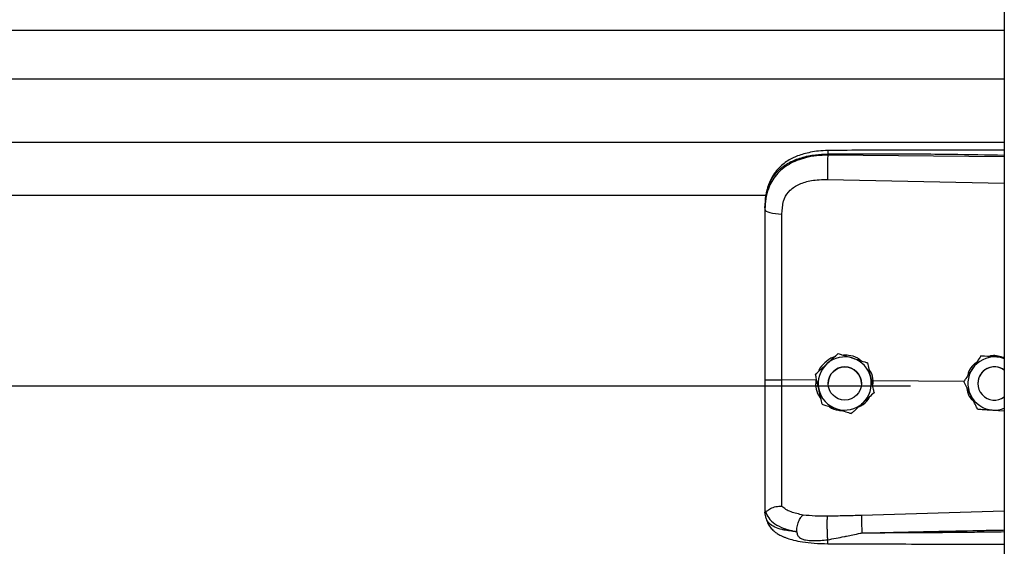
# Model space of a CAD drawing. Header units: inches. Extents: x 170 to 284, y 215 to 248.
# Tile 735 of 1056: x 230.879 to 231.196, y 220.734 to 220.904. Entities that reach past the tile are written whole.
import ezdxf

# ---------------------------------------------------------------- set-up
doc = ezdxf.new("R2010")
doc.units = ezdxf.units.IN
doc.header["$LTSCALE"] = 0.25
doc.header["$MEASUREMENT"] = 0
doc.layers.add('RH TOP OF HOOD', color=7, linetype='Continuous')

msp = doc.modelspace()

# ---------------------------------------------------------------- linework, layer by layer
at = {"layer": 'RH TOP OF HOOD'}
for p, q in [((231.1959333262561, 224.3332527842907), (231.195933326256, 220.1328032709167)), ((227.163613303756, 220.9003369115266), (231.195933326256, 220.9003369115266)), ((227.163613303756, 220.8846528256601), (231.195933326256, 220.8846528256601)), ((227.163613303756, 220.8642648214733), (231.195933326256, 220.8642648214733)), ((231.1390860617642, 220.8600531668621), (231.1390860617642, 220.8604645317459)), ((231.195933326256, 220.8595164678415), (231.1390860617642, 220.8600531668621)), ((231.1389900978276, 220.8522643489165), (231.195933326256, 220.8510547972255)), ((227.2401614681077, 220.8471891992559), (231.119382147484, 220.8471891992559)), ((231.118890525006, 220.8431299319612), (231.118890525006, 220.84264161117)), ((231.142461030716, 220.7961980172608), (231.142461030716, 220.7961963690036)), ((231.1884045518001, 220.7954015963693), (231.1884045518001, 220.7954032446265)), ((231.1894534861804, 220.7953353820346), (231.1884045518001, 220.7954032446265)), ((231.1518791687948, 220.7931973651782), (231.1518791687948, 220.793195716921)), ((231.1352617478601, 220.7876067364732), (231.1243481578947, 220.7877112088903)), ((231.1351533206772, 220.7895419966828), (231.1351533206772, 220.7895403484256)), ((231.1352617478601, 220.7876067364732), (231.1352639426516, 220.7876065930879)), ((231.1536994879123, 220.7874301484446), (231.1531514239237, 220.7873761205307)), ((231.1536023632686, 220.785312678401), (231.1536994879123, 220.7874301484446)), ((231.1536994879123, 220.7874301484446), (231.153701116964, 220.7874302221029)), ((231.1829331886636, 220.7871503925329), (231.153701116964, 220.7874302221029)), ((231.1829192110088, 220.7871786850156), (231.1829192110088, 220.7871803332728)), ((227.193781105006, 220.7857967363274), (231.165765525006, 220.7857967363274)), ((231.1392212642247, 220.7865394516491), (231.1392212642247, 220.7865386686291)), ((231.1499216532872, 220.7865386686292), (231.1499216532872, 220.7865394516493)), ((231.1874329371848, 220.7865394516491), (231.1874329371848, 220.7865386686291)), ((231.1539895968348, 220.7835406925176), (231.1539895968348, 220.7835390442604)), ((231.1922297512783, 220.7779970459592), (231.195933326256, 220.7777572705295)), ((231.118890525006, 220.7455885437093), (231.118890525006, 220.7450597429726)), ((231.1192302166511, 220.7430745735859), (231.118890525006, 220.7450597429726)), ((231.195933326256, 220.7453830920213), (231.1499976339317, 220.7440512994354))]:
    msp.add_line(p, q, dxfattribs=at)
at = {"layer": 'RH TOP OF HOOD', "flags": 128}
msp.add_lwpolyline([(231.118890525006, 220.84264161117), (231.1189944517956, 220.8423458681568), (231.1193024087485, 220.8420610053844), (231.119803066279, 220.8417975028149), (231.1204780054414, 220.8415650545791), (231.121302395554, 220.8413722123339), (231.1222459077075, 220.8412260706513), (231.1232738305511, 220.8411320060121), (231.124348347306, 220.8410934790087)], dxfattribs=at)
at = {"layer": 'RH TOP OF HOOD'}
msp.add_circle((231.1445714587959, 220.7865386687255), 0.005350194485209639, dxfattribs=at)
for centre, radius, start, end in [((231.1445714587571, 220.7865394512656), 0.008560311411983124, 72.32793711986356, 132.3279357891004), ((231.1445714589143, 220.7865394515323), 0.008560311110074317, 12.32793744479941, 72.3279375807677), ((231.192783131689, 220.7865394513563), 0.008560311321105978, 86.29353550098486, 146.2935346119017), ((231.1927831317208, 220.7865394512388), 0.008560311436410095, 68.40767565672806, 86.29353576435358), ((231.1445714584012, 220.7865394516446), 0.008560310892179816, 132.3279357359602, 192.3279369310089), ((231.144571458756, 220.7865394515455), 0.005350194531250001, 1.112057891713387e-06, 179.9999988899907), ((231.192783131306, 220.7865394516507), 0.008560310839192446, 146.2935348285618, 206.2935362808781), ((231.1927831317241, 220.7865394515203), 0.005350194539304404, 53.92810144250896, 179.9999986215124), ((231.1927831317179, 220.7865386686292), 0.005350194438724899, 53.92810057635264, 306.0718994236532), ((231.1445714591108, 220.7865394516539), 0.008560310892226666, 312.3279357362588, 12.32793693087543), ((231.1445714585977, 220.7865394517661), 0.00856031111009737, 192.3279374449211, 252.3279375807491), ((231.1927831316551, 220.7865394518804), 0.00856031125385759, 206.2935366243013, 266.29353606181), ((231.1445714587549, 220.7865394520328), 0.008560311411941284, 252.3279371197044, 312.3279357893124), ((231.1927831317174, 220.786539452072), 0.00856031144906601, 266.2935357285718, 291.5923243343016)]:
    msp.add_arc(centre, radius, start, end, dxfattribs=at)
for points, knots in [([(231.118890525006, 220.8431299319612), (231.118953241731, 220.8444863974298), (231.1190716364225, 220.8470470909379), (231.1200411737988, 220.8505380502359), (231.1213304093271, 220.852949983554), (231.1226942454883, 220.8546527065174), (231.1237772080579, 220.8556960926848), (231.1248361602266, 220.8565245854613), (231.1258256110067, 220.8571845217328), (231.1270599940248, 220.8578795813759), (231.1286540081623, 220.8586052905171), (231.1313177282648, 220.8595133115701), (231.1348528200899, 220.8602732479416), (231.1377593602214, 220.8604045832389), (231.1390860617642, 220.8604645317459)], [0, 0, 0, 0, 0.1307156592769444, 0.2467609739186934, 0.3577928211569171, 0.4170971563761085, 0.479148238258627, 0.5177152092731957, 0.5590896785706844, 0.6032945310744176, 0.6633484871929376, 0.7353692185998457, 0.8792082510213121, 1, 1, 1, 1]), ([(231.1390860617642, 220.8600531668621), (231.1378701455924, 220.8600198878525), (231.135438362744, 220.8599533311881), (231.1320975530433, 220.8593315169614), (231.1291397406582, 220.8583892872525), (231.1265971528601, 220.85717161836), (231.1243656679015, 220.8556261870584), (231.1224940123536, 220.8537850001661), (231.121013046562, 220.8516546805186), (231.1198374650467, 220.8490855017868), (231.1190446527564, 220.846033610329), (231.1189419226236, 220.8437727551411), (231.118890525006, 220.84264161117)], [0, 0, 0, 0, 0.1111703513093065, 0.2223361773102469, 0.3162781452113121, 0.4102081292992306, 0.5024030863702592, 0.5945790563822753, 0.6845432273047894, 0.7745043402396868, 0.8871807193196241, 0.9999999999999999, 0.9999999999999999, 0.9999999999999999, 0.9999999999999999]), ([(231.1391046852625, 220.861556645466), (231.1381060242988, 220.8615181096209), (231.1362142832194, 220.8614451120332), (231.1329052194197, 220.8609167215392), (231.1296777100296, 220.8600227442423), (231.126930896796, 220.8587184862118), (231.1249450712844, 220.8573958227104), (231.123303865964, 220.8559503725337), (231.1219887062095, 220.8543621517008), (231.1209135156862, 220.8526094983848), (231.1200562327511, 220.850699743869), (231.1193113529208, 220.848181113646), (231.1190959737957, 220.8462434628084), (231.1189769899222, 220.8451730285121)], [0, 0, 0, 0, 0.09774743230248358, 0.1851607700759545, 0.3306121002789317, 0.4364670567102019, 0.5083182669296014, 0.5850061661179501, 0.6719760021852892, 0.7307948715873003, 0.8036787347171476, 0.8915444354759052, 0.9999999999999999, 0.9999999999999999, 0.9999999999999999, 0.9999999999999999]), ([(231.1390860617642, 220.8600531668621), (231.1390643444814, 220.8594773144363), (231.1390192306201, 220.8582810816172), (231.1389782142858, 220.8560560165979), (231.1389649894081, 220.8538786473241), (231.1389819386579, 220.852788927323), (231.1389900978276, 220.8522643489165)], [0, 0, 0, 0, 0.2406941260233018, 0.4999999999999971, 0.7593058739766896, 1, 1, 1, 1]), ([(231.139104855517, 220.861540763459), (231.1391036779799, 220.8615447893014), (231.139099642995, 220.8615585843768), (231.1390944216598, 220.8614436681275), (231.1390878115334, 220.8611508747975), (231.1390867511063, 220.8607349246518), (231.1390860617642, 220.8604645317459)], [0, 0, 0, 0, 0.09787641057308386, 0.3353863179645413, 0.5679606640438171, 1, 1, 1, 1]), ([(231.1390860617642, 220.8604645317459), (231.1453919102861, 220.8605038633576), (231.1586309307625, 220.8605864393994), (231.1775805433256, 220.8604052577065), (231.1902210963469, 220.8601842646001), (231.195933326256, 220.8600843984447)], [0, 0, 0, 0, 0.3326703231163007, 0.6984356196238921, 0.9999999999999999, 0.9999999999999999, 0.9999999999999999, 0.9999999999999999]), ([(231.195933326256, 220.8616395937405), (231.1930341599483, 220.8616543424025), (231.1824062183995, 220.8617084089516), (231.1634627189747, 220.8617450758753), (231.1474194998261, 220.8616209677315), (231.1391046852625, 220.861556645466)], [0, 0, 0, 0, 0.1530455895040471, 0.5610439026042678, 1, 1, 1, 1]), ([(231.1247739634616, 220.8450267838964), (231.1247739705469, 220.845026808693), (231.1248765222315, 220.8453857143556), (231.1253717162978, 220.8467919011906), (231.1269077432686, 220.8489945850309), (231.1299747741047, 220.8508978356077), (231.1340909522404, 220.8521095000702), (231.1372437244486, 220.85220915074), (231.1389900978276, 220.8522643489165)], [0, 0, 0, 0, 4.497367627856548e-06, 0.06509473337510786, 0.261670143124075, 0.475310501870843, 0.7093656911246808, 1, 1, 1, 1]), ([(231.124348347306, 220.8410934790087), (231.1244183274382, 220.8424181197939), (231.1244883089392, 220.843742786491), (231.1247739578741, 220.8450267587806), (231.1247739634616, 220.8450267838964)], [0, 0, 0, 0, 0.9999804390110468, 0.9999999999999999, 0.9999999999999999, 0.9999999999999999, 0.9999999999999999]), ([(231.118890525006, 220.84264161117), (231.118890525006, 220.8390114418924), (231.118890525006, 220.8317405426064), (231.118890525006, 220.8206597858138), (231.118890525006, 220.8094771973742), (231.118890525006, 220.7985085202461), (231.118890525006, 220.7912606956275), (231.118890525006, 220.7877808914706)], [0, 0, 0, 0, 0.2027568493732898, 0.4061035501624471, 0.6088604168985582, 0.8122072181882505, 1, 1, 1, 1]), ([(231.1243481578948, 220.7877112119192), (231.1243481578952, 220.7877112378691), (231.1243482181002, 220.7910975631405), (231.1243483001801, 220.7981442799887), (231.12434834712, 220.808817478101), (231.1243483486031, 220.8196935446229), (231.1243483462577, 220.8304808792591), (231.1243483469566, 220.8375559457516), (231.124348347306, 220.8410934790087)], [0, 0, 0, 0, 1.439079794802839e-06, 0.1877923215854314, 0.3908439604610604, 0.59389561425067, 0.7969478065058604, 1, 1, 1, 1]), ([(231.1411817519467, 220.7950329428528), (231.1410465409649, 220.7950028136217), (231.1398947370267, 220.7947461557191), (231.1381374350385, 220.7932873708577), (231.136518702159, 220.7916777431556), (231.1361908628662, 220.7905694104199), (231.1361575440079, 220.7904567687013)], [0, 0, 0, 0, 0.05931474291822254, 0.5052766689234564, 0.949720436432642, 0.9999999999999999, 0.9999999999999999, 0.9999999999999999, 0.9999999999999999]), ([(231.1388071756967, 220.7928702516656), (231.1397477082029, 220.7937268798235), (231.1410021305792, 220.7948693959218), (231.1421690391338, 220.7959321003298), (231.142461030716, 220.7961980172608)], [0, 0, 0, 0, 0.7497733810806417, 0.9999999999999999, 0.9999999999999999, 0.9999999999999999, 0.9999999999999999]), ([(231.1388071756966, 220.7928681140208), (231.1397477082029, 220.7937248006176), (231.1410021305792, 220.7948673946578), (231.1421690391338, 220.7959303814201), (231.142461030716, 220.7961963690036)], [0, 0, 0, 0, 0.7497733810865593, 1, 1, 1, 1]), ([(231.142461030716, 220.7961980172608), (231.1428587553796, 220.7960713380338), (231.1443635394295, 220.7955920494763), (231.1459805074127, 220.7950769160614), (231.1471700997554, 220.7946979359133)], [0, 0, 0, 0, 0.2643068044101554, 0.9999999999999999, 0.9999999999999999, 0.9999999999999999, 0.9999999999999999]), ([(231.142461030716, 220.7961963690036), (231.1428587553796, 220.7960696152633), (231.1443635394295, 220.7955900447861), (231.1459805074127, 220.7950748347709), (231.1471700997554, 220.7946957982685)], [0, 0, 0, 0, 0.2643068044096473, 1, 1, 1, 1]), ([(231.1498315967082, 220.7938498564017), (231.1494748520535, 220.7941399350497), (231.1483112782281, 220.7950860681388), (231.1462597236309, 220.795653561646), (231.1446901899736, 220.7956573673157), (231.1441542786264, 220.7956586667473)], [0, 0, 0, 0, 0.225516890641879, 0.7355556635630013, 1, 1, 1, 1]), ([(231.1471700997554, 220.7946979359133), (231.1473564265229, 220.7946385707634), (231.1488137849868, 220.79417424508), (231.1504118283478, 220.7936650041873), (231.1517362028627, 220.7932429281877), (231.1518791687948, 220.7931973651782)], [0, 0, 0, 0, 0.1156468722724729, 0.9045342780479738, 1, 1, 1, 1]), ([(231.1471700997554, 220.7946957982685), (231.1473564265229, 220.7946364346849), (231.1488137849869, 220.7941721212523), (231.1504118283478, 220.7936630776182), (231.1517362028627, 220.793241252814), (231.1518791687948, 220.793195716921)], [0, 0, 0, 0, 0.1156468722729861, 0.9045342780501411, 0.9999999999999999, 0.9999999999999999, 0.9999999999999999, 0.9999999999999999]), ([(231.1884045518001, 220.7954032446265), (231.1880247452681, 220.7948339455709), (231.1872561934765, 220.7936819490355), (231.1863200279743, 220.7922786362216), (231.1857840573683, 220.7914751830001), (231.1856618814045, 220.7912920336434)], [0, 0, 0, 0, 0.4299704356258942, 0.8700602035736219, 0.9999999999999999, 0.9999999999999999, 0.9999999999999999, 0.9999999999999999]), ([(231.1884045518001, 220.7954015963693), (231.1880247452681, 220.7948321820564), (231.1872561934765, 220.7936799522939), (231.1863200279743, 220.7922765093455), (231.1857840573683, 220.7914730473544), (231.1856618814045, 220.7912898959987)], [0, 0, 0, 0, 0.4299704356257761, 0.8700602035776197, 1, 1, 1, 1]), ([(231.1933365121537, 220.7950818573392), (231.192066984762, 220.7951641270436), (231.1903737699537, 220.7952738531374), (231.1887986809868, 220.7953760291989), (231.1884045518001, 220.7954015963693)], [0, 0, 0, 0, 0.7497733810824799, 0.9999999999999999, 0.9999999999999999, 0.9999999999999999, 0.9999999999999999]), ([(231.1954080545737, 220.7949497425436), (231.1947471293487, 220.7951498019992), (231.1934767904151, 220.7955343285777), (231.1919135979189, 220.7955591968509), (231.1911336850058, 220.7952970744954), (231.1909578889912, 220.7952379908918)], [0, 0, 0, 0, 0.4565421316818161, 0.8775020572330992, 1, 1, 1, 1]), ([(231.195933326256, 220.7949137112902), (231.1952903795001, 220.7949553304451), (231.1944315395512, 220.7950109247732), (231.1935564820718, 220.7950676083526), (231.1933365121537, 220.7950818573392)], [0, 0, 0, 0, 0.7486223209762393, 0.9999999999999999, 0.9999999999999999, 0.9999999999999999, 0.9999999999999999]), ([(231.1351533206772, 220.7895419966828), (231.1356593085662, 220.7900029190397), (231.1366831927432, 220.7909356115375), (231.1379303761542, 220.7920716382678), (231.1386444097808, 220.7927219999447), (231.1388071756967, 220.7928702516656)], [0, 0, 0, 0, 0.4299704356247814, 0.870060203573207, 1, 1, 1, 1]), ([(231.1351533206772, 220.7895403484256), (231.1356593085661, 220.7900011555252), (231.1366831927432, 220.790933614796), (231.1379303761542, 220.7920695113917), (231.1386444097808, 220.792719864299), (231.1388071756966, 220.7928681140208)], [0, 0, 0, 0, 0.4299704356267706, 0.8700602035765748, 1, 1, 1, 1]), ([(231.1518791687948, 220.7931973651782), (231.1520252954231, 220.7925287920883), (231.1523209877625, 220.791175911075), (231.1526811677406, 220.789527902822), (231.1528873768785, 220.7885843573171), (231.1529343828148, 220.7883692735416)], [0, 0, 0, 0, 0.4299704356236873, 0.870060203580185, 1, 1, 1, 1]), ([(231.1518791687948, 220.793195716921), (231.1520252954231, 220.7925270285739), (231.1523209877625, 220.7911739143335), (231.1526811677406, 220.7895257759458), (231.1528873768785, 220.7885822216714), (231.1529343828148, 220.7883671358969)], [0, 0, 0, 0, 0.42997043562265, 0.870060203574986, 1, 1, 1, 1]), ([(231.153701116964, 220.7874302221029), (231.1537011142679, 220.7874302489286), (231.1536030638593, 220.7884058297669), (231.153343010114, 220.7897980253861), (231.1525385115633, 220.7908874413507), (231.1523190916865, 220.7911845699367)], [0, 0, 0, 0, 1.999769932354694e-05, 0.7272642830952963, 1, 1, 1, 1]), ([(231.1856618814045, 220.7912920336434), (231.1849558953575, 220.7902336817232), (231.1840142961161, 220.788822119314), (231.1831383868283, 220.7875089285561), (231.1829192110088, 220.7871803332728)], [0, 0, 0, 0, 0.7497733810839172, 1, 1, 1, 1]), ([(231.1856618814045, 220.7912898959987), (231.1849558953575, 220.7902316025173), (231.184014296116, 220.7888201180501), (231.1831383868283, 220.7875072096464), (231.1829192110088, 220.7871786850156)], [0, 0, 0, 0, 0.7497733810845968, 1, 1, 1, 1]), ([(231.1870625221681, 220.7933916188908), (231.1867429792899, 220.7931736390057), (231.1855895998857, 220.7923868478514), (231.1844962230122, 220.7907862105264), (231.1841983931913, 220.7893815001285), (231.1841102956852, 220.7889659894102)], [0, 0, 0, 0, 0.2125142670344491, 0.7670631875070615, 1, 1, 1, 1]), ([(231.118890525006, 220.7877808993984), (231.118890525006, 220.7847435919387), (231.118890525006, 220.7785681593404), (231.118890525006, 220.7697811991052), (231.118890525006, 220.7616146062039), (231.118890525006, 220.7550345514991), (231.118890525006, 220.7496498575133), (231.118890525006, 220.7469493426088), (231.118890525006, 220.7455885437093)], [0, 0, 0, 0, 0.1870908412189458, 0.3803918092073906, 0.5558755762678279, 0.7364481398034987, 0.8671952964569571, 1, 1, 1, 1]), ([(231.1243483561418, 220.7470206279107), (231.1243483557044, 220.7472833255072), (231.1243483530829, 220.7488578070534), (231.1243483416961, 220.7522892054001), (231.1243482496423, 220.757890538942), (231.124347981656, 220.7643303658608), (231.1243476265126, 220.7715564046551), (231.1243473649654, 220.7794312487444), (231.1243474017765, 220.784959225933), (231.1243474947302, 220.7877111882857), (231.1243474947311, 220.7877112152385)], [0, 0, 0, 0, 0.03155846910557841, 0.1891461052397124, 0.3467338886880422, 0.5043277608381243, 0.6619226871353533, 0.8309600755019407, 0.9999983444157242, 1, 1, 1, 1]), ([(231.1362085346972, 220.7847117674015), (231.1359369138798, 220.7859546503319), (231.1355746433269, 220.7876123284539), (231.1352376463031, 220.7891544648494), (231.1351533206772, 220.7895403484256)], [0, 0, 0, 0, 0.7497733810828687, 0.9999999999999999, 0.9999999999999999, 0.9999999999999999, 0.9999999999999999]), ([(231.1352639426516, 220.7876065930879), (231.1352301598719, 220.7871527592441), (231.1351234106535, 220.7857187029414), (231.1355400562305, 220.7835562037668), (231.1364915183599, 220.7821998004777), (231.1368779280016, 220.7816489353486)], [0, 0, 0, 0, 0.2156616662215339, 0.6814629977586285, 1, 1, 1, 1]), ([(231.1529343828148, 220.7883692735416), (231.1532060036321, 220.7871263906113), (231.1535682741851, 220.7854687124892), (231.1539052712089, 220.7839265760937), (231.1539895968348, 220.7835406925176)], [0, 0, 0, 0, 0.749773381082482, 0.9999999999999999, 0.9999999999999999, 0.9999999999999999, 0.9999999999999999]), ([(231.1529343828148, 220.7883671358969), (231.1532060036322, 220.7871243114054), (231.1535682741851, 220.7854667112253), (231.1539052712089, 220.783924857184), (231.1539895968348, 220.7835390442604)], [0, 0, 0, 0, 0.749773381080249, 1, 1, 1, 1]), ([(231.1851085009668, 220.7827474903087), (231.185021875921, 220.7829228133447), (231.1843443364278, 220.7842941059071), (231.1836013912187, 220.7857978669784), (231.1829856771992, 220.787044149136), (231.1829192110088, 220.7871786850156)], [0, 0, 0, 0, 0.1156468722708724, 0.9045342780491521, 1, 1, 1, 1]), ([(231.1372637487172, 220.779883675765), (231.1371176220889, 220.7805522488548), (231.1368219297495, 220.7819051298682), (231.1364617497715, 220.7835531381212), (231.1362555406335, 220.7844966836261), (231.1362085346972, 220.7847117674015)], [0, 0, 0, 0, 0.4299704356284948, 0.8700602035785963, 1, 1, 1, 1]), ([(231.1838551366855, 220.785284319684), (231.1839036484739, 220.7848224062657), (231.1840502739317, 220.7834262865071), (231.1848959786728, 220.7818297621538), (231.185830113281, 220.7810212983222), (231.1860595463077, 220.7808227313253)], [0, 0, 0, 0, 0.271670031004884, 0.8211147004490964, 1, 1, 1, 1]), ([(231.1489787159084, 220.7789748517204), (231.1494874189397, 220.7792369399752), (231.150893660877, 220.7799614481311), (231.1521341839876, 220.781192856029), (231.1525134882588, 220.7821725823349), (231.1525265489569, 220.7822063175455)], [0, 0, 0, 0, 0.3536960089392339, 0.9777456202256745, 0.9999999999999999, 0.9999999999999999, 0.9999999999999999, 0.9999999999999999]), ([(231.1539895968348, 220.7835390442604), (231.1534836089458, 220.7830781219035), (231.1524597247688, 220.7821454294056), (231.1512125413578, 220.7810094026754), (231.1504985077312, 220.7803590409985), (231.1503357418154, 220.7802107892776)], [0, 0, 0, 0, 0.4299704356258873, 0.8700602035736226, 1, 1, 1, 1]), ([(231.1872977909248, 220.7783167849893), (231.1871128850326, 220.7786909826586), (231.1864132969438, 220.7801067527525), (231.1856615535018, 220.7816281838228), (231.1851085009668, 220.7827474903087)], [0, 0, 0, 0, 0.2643068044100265, 1, 1, 1, 1]), ([(231.1372637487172, 220.779883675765), (231.1376614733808, 220.7797569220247), (231.1391662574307, 220.7792773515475), (231.1407832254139, 220.7787621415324), (231.1419728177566, 220.7783831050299)], [0, 0, 0, 0, 0.2643068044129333, 1, 1, 1, 1]), ([(231.1394223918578, 220.7791957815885), (231.1395017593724, 220.7791290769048), (231.1403748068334, 220.7783953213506), (231.1419449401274, 220.7779161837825), (231.1433794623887, 220.7778317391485), (231.1437770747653, 220.7778083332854)], [0, 0, 0, 0, 0.06740964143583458, 0.741510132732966, 0.9999999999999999, 0.9999999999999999, 0.9999999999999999, 0.9999999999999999]), ([(231.1419728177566, 220.7783831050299), (231.1421591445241, 220.7783237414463), (231.143616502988, 220.7778594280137), (231.145214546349, 220.7773503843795), (231.1465389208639, 220.7769285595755), (231.146681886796, 220.7768830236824)], [0, 0, 0, 0, 0.1156468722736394, 0.904534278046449, 1, 1, 1, 1]), ([(231.1503357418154, 220.7802107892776), (231.149395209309, 220.7793541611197), (231.1481407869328, 220.7782116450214), (231.1469738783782, 220.7771489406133), (231.146681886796, 220.7768830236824)], [0, 0, 0, 0, 0.7497733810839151, 1, 1, 1, 1]), ([(231.1872977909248, 220.7783167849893), (231.187980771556, 220.7782724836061), (231.1893628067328, 220.7781828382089), (231.1910462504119, 220.7780737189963), (231.192010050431, 220.7780112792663), (231.1922297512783, 220.7779970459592)], [0, 0, 0, 0, 0.4299704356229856, 0.8700602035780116, 1, 1, 1, 1]), ([(231.1190875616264, 220.7453382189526), (231.1191366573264, 220.7453296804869), (231.1192374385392, 220.7453121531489), (231.1195291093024, 220.7454983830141), (231.1199945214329, 220.7458292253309), (231.1208707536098, 220.7464093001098), (231.1223499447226, 220.7470274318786), (231.1236907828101, 220.7470235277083), (231.124348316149, 220.747021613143)], [0, 0, 0, 0, 0.1136768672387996, 0.2333502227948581, 0.3620694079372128, 0.501916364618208, 0.7557448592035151, 1, 1, 1, 1]), ([(231.1311825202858, 220.7441966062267), (231.1298089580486, 220.7444844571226), (231.1277245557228, 220.7449212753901), (231.1255487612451, 220.7459619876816), (231.1247497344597, 220.7466672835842), (231.1243483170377, 220.7470216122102)], [0, 0, 0, 0, 0.4901989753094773, 0.7438846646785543, 0.9999999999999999, 0.9999999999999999, 0.9999999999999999, 0.9999999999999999]), ([(231.118890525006, 220.7455885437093), (231.1188905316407, 220.7455872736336), (231.118890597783, 220.7455746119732), (231.1188977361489, 220.745470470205), (231.1189961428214, 220.7453921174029), (231.1190838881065, 220.7453222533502)], [0, 0, 0, 0, 0.01193493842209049, 0.1189819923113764, 1, 1, 1, 1]), ([(231.1190833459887, 220.7453380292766), (231.1193589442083, 220.7446160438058), (231.1199250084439, 220.7431331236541), (231.121977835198, 220.7412998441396), (231.1249660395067, 220.7397418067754), (231.1276931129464, 220.739118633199), (231.1290929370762, 220.7387987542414)], [0, 0, 0, 0, 0.2305257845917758, 0.473487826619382, 0.7297379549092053, 0.9999999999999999, 0.9999999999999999, 0.9999999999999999, 0.9999999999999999]), ([(231.1290918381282, 220.7387970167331), (231.1285455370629, 220.7388541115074), (231.1272405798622, 220.7389904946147), (231.1258418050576, 220.7392186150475), (231.1248868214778, 220.7394124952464), (231.1236534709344, 220.7396903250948), (231.1219671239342, 220.7402565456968), (231.1201473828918, 220.7413820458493), (231.1195418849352, 220.7424994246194), (231.1192302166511, 220.7430745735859)], [0, 0, 0, 0, 0.1091879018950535, 0.2608187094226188, 0.3077983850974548, 0.3355235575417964, 0.5627886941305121, 0.7749539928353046, 1, 1, 1, 1]), ([(231.1192471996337, 220.7430285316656), (231.1194361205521, 220.7424416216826), (231.1197908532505, 220.7413395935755), (231.1208039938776, 220.739921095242), (231.1219330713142, 220.7388451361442), (231.123080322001, 220.7380482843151), (231.1241275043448, 220.7374918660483), (231.1250704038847, 220.7370797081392), (231.1263158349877, 220.7366133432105), (231.1282607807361, 220.7360528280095), (231.1311398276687, 220.7354913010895), (231.13487347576, 220.7350690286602), (231.1376548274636, 220.7350015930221), (231.1391430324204, 220.734965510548)], [0, 0, 0, 0, 0.09843102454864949, 0.1848217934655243, 0.2573083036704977, 0.315887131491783, 0.3722739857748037, 0.4121400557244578, 0.4615923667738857, 0.5575876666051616, 0.6828759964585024, 0.8303179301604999, 1, 1, 1, 1]), ([(231.1290929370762, 220.7387987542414), (231.1291179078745, 220.7393290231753), (231.1291697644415, 220.7404302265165), (231.1296456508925, 220.7420920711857), (231.1303497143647, 220.7434782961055), (231.130911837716, 220.7439631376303), (231.1311825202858, 220.7441966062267)], [0, 0, 0, 0, 0.2407679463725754, 0.5000000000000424, 0.7592320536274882, 1, 1, 1, 1]), ([(231.1390119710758, 220.7437891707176), (231.1376599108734, 220.7437818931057), (231.134957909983, 220.7437673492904), (231.1324512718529, 220.7440518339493), (231.1311989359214, 220.7441939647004)], [0, 0, 0, 0, 0.5003922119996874, 1, 1, 1, 1]), ([(231.1390973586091, 220.73621868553), (231.139081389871, 220.7364592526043), (231.13904770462, 220.7369667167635), (231.1390028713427, 220.7379768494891), (231.1389658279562, 220.7391642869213), (231.138943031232, 220.7404361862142), (231.138937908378, 220.7416396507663), (231.138950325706, 220.742635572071), (231.1389754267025, 220.7433749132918), (231.1390002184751, 220.7436559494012), (231.1390119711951, 220.7437891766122)], [0, 0, 0, 0, 0.1098512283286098, 0.2317256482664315, 0.3631776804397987, 0.5000000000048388, 0.636822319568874, 0.7682743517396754, 0.890148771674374, 1, 1, 1, 1]), ([(231.1499976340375, 220.7440513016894), (231.1481664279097, 220.7440032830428), (231.1445038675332, 220.7439072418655), (231.1408426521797, 220.7438285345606), (231.1390119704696, 220.7437891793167)], [0, 0, 0, 0, 0.4999797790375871, 1, 1, 1, 1]), ([(231.1499974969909, 220.7440512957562), (231.1499900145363, 220.7438124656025), (231.1499785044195, 220.7434450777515), (231.1499797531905, 220.7425831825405), (231.1499871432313, 220.7418083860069), (231.1500015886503, 220.7409478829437), (231.1500273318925, 220.7397884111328), (231.1500550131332, 220.7389450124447), (231.1500730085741, 220.7383967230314)], [0, 0, 0, 0, 0.2394508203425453, 0.3683426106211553, 0.4999696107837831, 0.6316010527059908, 0.7605056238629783, 1, 1, 1, 1]), ([(231.1290920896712, 220.7387938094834), (231.1291666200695, 220.7384234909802), (231.1292705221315, 220.737907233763), (231.1296422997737, 220.7373098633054), (231.1300629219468, 220.7368769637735), (231.130866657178, 220.7364324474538), (231.132343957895, 220.7360709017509), (231.1351048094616, 220.7358307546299), (231.1375015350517, 220.7360636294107), (231.1390973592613, 220.7362186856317)], [0, 0, 0, 0, 0.1001269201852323, 0.139585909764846, 0.1897135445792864, 0.2582342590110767, 0.3697357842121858, 0.580347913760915, 0.9999999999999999, 0.9999999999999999, 0.9999999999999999, 0.9999999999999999]), ([(231.1390973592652, 220.7362186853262), (231.1408767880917, 220.7365655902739), (231.1426643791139, 220.7369140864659), (231.1444823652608, 220.7372814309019), (231.1445533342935, 220.7372957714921), (231.1447884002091, 220.7373432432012), (231.1456566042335, 220.7375196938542), (231.1472969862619, 220.7378348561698), (231.1488296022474, 220.738198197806), (231.1497286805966, 220.7383581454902), (231.1498057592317, 220.7383718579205)], [0, 0, 0, 0, 0.5022751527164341, 0.5045790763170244, 0.5086566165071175, 0.5221306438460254, 0.5703313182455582, 0.7514263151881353, 0.9786895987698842, 1, 1, 1, 1]), ([(231.1500732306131, 220.7383943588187), (231.1539732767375, 220.7384936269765), (231.1622433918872, 220.7387041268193), (231.1753553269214, 220.7389862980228), (231.1863032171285, 220.7391988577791), (231.1933193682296, 220.7393269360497), (231.1954943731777, 220.7393649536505), (231.195933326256, 220.7393726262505)], [0, 0, 0, 0, 0.255159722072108, 0.5410705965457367, 0.8577348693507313, 0.9712884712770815, 1, 1, 1, 1]), ([(231.195933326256, 220.7387275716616), (231.1933356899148, 220.738695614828), (231.1882696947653, 220.7386332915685), (231.1807055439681, 220.738552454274), (231.1730533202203, 220.7384831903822), (231.16529531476, 220.7384316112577), (231.1575727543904, 220.7383985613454), (231.1525358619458, 220.7383957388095), (231.150073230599, 220.7383943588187)], [0, 0, 0, 0, 0.1699411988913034, 0.3314248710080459, 0.4948424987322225, 0.6705311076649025, 0.8389164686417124, 1, 1, 1, 1]), ([(231.1391431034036, 220.7349874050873), (231.1391424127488, 220.7349805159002), (231.1391358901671, 220.734915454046), (231.13912498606, 220.735105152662), (231.1391108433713, 220.7354320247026), (231.1391021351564, 220.7358645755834), (231.1390982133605, 220.7361553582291), (231.1390973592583, 220.7362186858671)], [0, 0, 0, 0, 0.03436729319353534, 0.3245665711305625, 0.6210149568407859, 0.917463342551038, 0.9999999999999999, 0.9999999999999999, 0.9999999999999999, 0.9999999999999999]), ([(231.1391430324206, 220.7349655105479), (231.1433382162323, 220.7349439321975), (231.152313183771, 220.7348977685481), (231.1666555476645, 220.7348561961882), (231.1813905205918, 220.7348320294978), (231.1913453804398, 220.7348285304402), (231.195933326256, 220.7348269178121)], [0, 0, 0, 0, 0.2216322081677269, 0.4741489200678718, 0.7576483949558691, 0.9999999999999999, 0.9999999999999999, 0.9999999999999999, 0.9999999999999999])]:
    msp.add_open_spline(points, degree=3, knots=knots, dxfattribs=at)
msp.add_open_spline([(231.1188905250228, 220.7877809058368), (231.1189716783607, 220.7877719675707), (231.1191339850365, 220.7877540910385), (231.1203867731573, 220.7877313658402), (231.122184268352, 220.787715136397), (231.1236264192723, 220.7877125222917), (231.1243474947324, 220.787711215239)], degree=3, dxfattribs=at)

doc.saveas('drawing.dxf')
